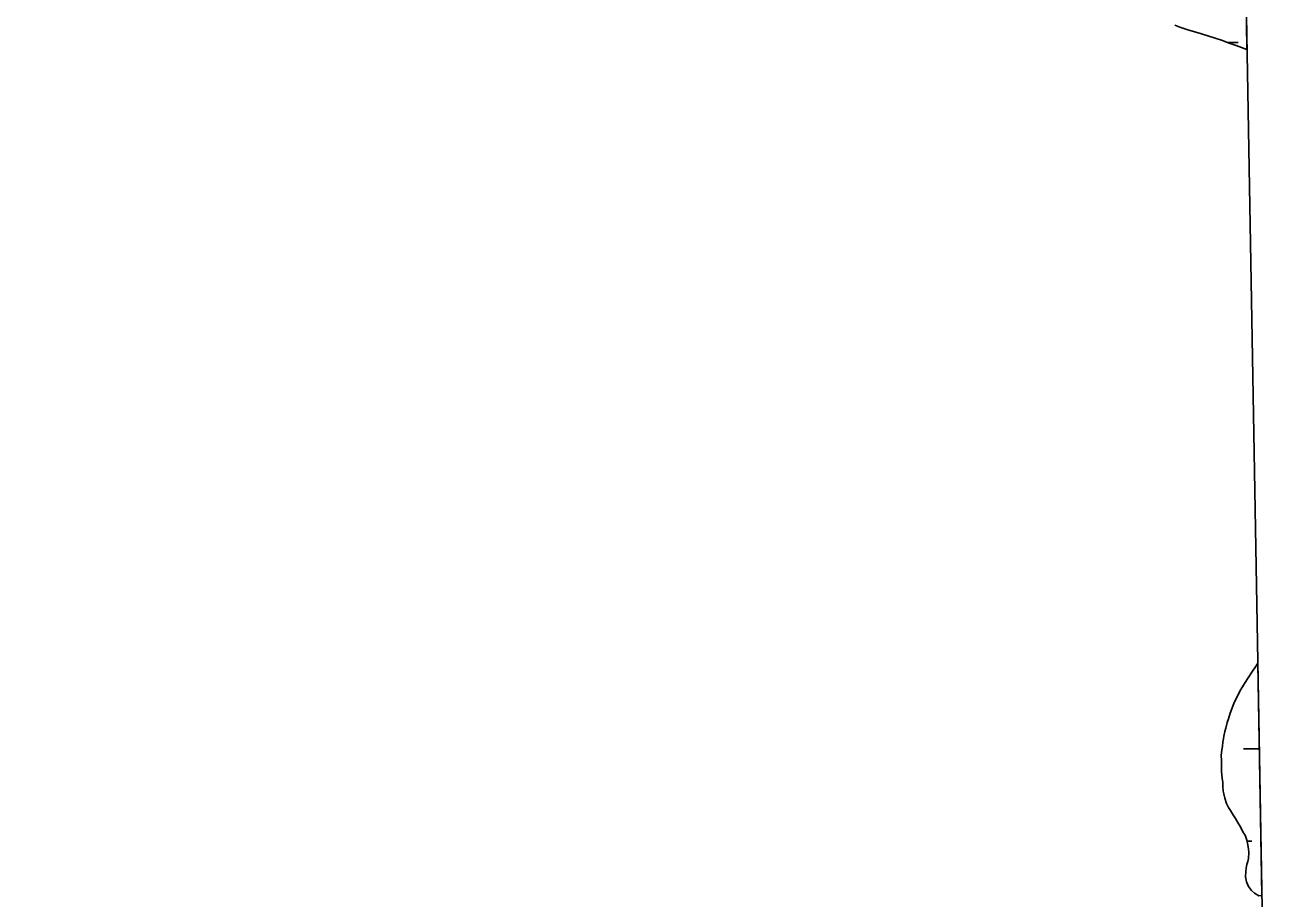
# Model space of a CAD drawing. Extents: x 3887375 to 3925618, y 296674 to 322633.
# Drawn here: x 3921838 to 3923418, y 310018 to 311109 of the extents above; entities that cross this region are included whole.
import ezdxf

# ---------------------------------------------------------------- set-up
doc = ezdxf.new("R2010")
doc.units = 0
for name, color, linetype in [('V-GRID-FRAM', 7, 'Continuous'), ('V-TOPO-SHOR', 7, 'Continuous'), ('V-WETL-SWMP', 7, 'Continuous')]:
    doc.layers.add(name, color=color, linetype=linetype)

msp = doc.modelspace()

# ---------------------------------------------------------------- linework, layer by layer
at = {"layer": 'V-GRID-FRAM'}
msp.add_lwpolyline([(3891343.3, 320285.8), (3923192.8, 320832.5), (3923512.8, 302652.9), (3891647.4, 302105.9), (3891343.3, 320285.8)], dxfattribs=at)
at = {"layer": 'V-TOPO-SHOR'}
for points in [[(3923274.3, 311109.3), (3923280.8, 311107.1), (3923290.7, 311103.7), (3923300.8, 311100.5), (3923307.5, 311098.6), (3923316.9, 311095.7), (3923323.7, 311093.7), (3923334.1, 311090.1), (3923341, 311087.4), (3923351.2, 311084), (3923357.7, 311081.6), (3923364.5, 311079.2)], [(3923378, 310312.4), (3923374.3, 310306.5), (3923372.1, 310303.6), (3923366.1, 310294.2), (3923361.5, 310287.2), (3923355.4, 310277.4), (3923351.1, 310268), (3923348.4, 310263.2), (3923345.5, 310255.2), (3923343.6, 310249.9), (3923341.4, 310242.7), (3923339.9, 310238.1), (3923338, 310231.1), (3923337, 310227), (3923335.5, 310221.2), (3923335.1, 310217.8), (3923334.3, 310214), (3923333.8, 310208.4), (3923333.1, 310204.1), (3923332.4, 310196.9), (3923332.6, 310191.3), (3923332.8, 310182.6), (3923332.8, 310176.8), (3923333.5, 310168.6), (3923334.2, 310163.3), (3923334.4, 310158.5), (3923334.9, 310152.5), (3923335.6, 310149.1), (3923336.8, 310143.8), (3923339, 310137.3), (3923341.6, 310132.2), (3923344, 310128.3), (3923347.6, 310122.3), (3923350, 310118.2), (3923353.4, 310112.6), (3923355.6, 310109.2), (3923358.4, 310103.9), (3923359.9, 310101), (3923362.1, 310097.4), (3923364.5, 310091.1), (3923365.6, 310085.3), (3923366.4, 310080), (3923366.8, 310075.9), (3923366.6, 310068.2), (3923365.4, 310064.6), (3923364.4, 310061), (3923363.7, 310056.2), (3923363.2, 310052.1), (3923362.7, 310045.3), (3923363.9, 310039.3), (3923366.3, 310033.5), (3923370.3, 310028.4), (3923373.7, 310025), (3923379.5, 310021.9), (3923383.1, 310022)]]:
    msp.add_lwpolyline(points, dxfattribs=at)
at = {"layer": 'V-WETL-SWMP'}
for p, q in [((3923362.7, 311179), (3923364.5, 311079.2)), ((3923280.8, 311107.1), (3923274.3, 311109.3)), ((3923290.7, 311103.7), (3923280.8, 311107.1)), ((3923300.8, 311100.5), (3923290.7, 311103.7)), ((3923307.5, 311098.6), (3923300.8, 311100.5)), ((3923316.9, 311095.7), (3923307.5, 311098.6)), ((3923323.7, 311093.7), (3923316.9, 311095.7)), ((3923334.1, 311090.1), (3923323.7, 311093.7)), ((3923341, 311087.4), (3923334.1, 311090.1)), ((3923340.4, 311087.7), (3923353.6, 311087.9)), ((3923351.2, 311084), (3923341, 311087.4)), ((3923357.7, 311081.6), (3923351.2, 311084)), ((3923364.5, 311079.2), (3923357.7, 311081.6)), ((3923372.1, 310303.6), (3923374.3, 310306.5)), ((3923374.3, 310306.5), (3923378, 310312.4)), ((3923378, 310312.4), (3923383.1, 310022)), ((3923361.5, 310287.2), (3923366.1, 310294.2)), ((3923366.1, 310294.2), (3923372.1, 310303.6)), ((3923351.1, 310268), (3923355.4, 310277.4)), ((3923355.4, 310277.4), (3923361.5, 310287.2)), ((3923345.5, 310255.2), (3923348.4, 310263.2)), ((3923348.4, 310263.2), (3923351.1, 310268)), ((3923339.9, 310238.1), (3923341.4, 310242.7)), ((3923341.4, 310242.7), (3923343.6, 310249.9)), ((3923343.6, 310249.9), (3923345.5, 310255.2)), ((3923335.5, 310221.2), (3923337, 310227)), ((3923337, 310227), (3923338, 310231.1)), ((3923338, 310231.1), (3923339.9, 310238.1)), ((3923333.8, 310208.4), (3923334.3, 310214)), ((3923334.3, 310214), (3923335.1, 310217.8)), ((3923335.1, 310217.8), (3923335.5, 310221.2)), ((3923332.4, 310196.9), (3923333.1, 310204.1)), ((3923332.6, 310191.3), (3923332.4, 310196.9)), ((3923333.1, 310204.1), (3923333.8, 310208.4)), ((3923360.2, 310205.3), (3923379.9, 310205.6)), ((3923332.8, 310182.6), (3923332.6, 310191.3)), ((3923332.8, 310176.8), (3923332.8, 310182.6)), ((3923333.5, 310168.6), (3923332.8, 310176.8)), ((3923334.2, 310163.3), (3923333.5, 310168.6)), ((3923334.4, 310158.5), (3923334.2, 310163.3)), ((3923334.9, 310152.5), (3923334.4, 310158.5)), ((3923335.6, 310149.1), (3923334.9, 310152.5)), ((3923336.8, 310143.8), (3923335.6, 310149.1)), ((3923339, 310137.3), (3923336.8, 310143.8)), ((3923341.6, 310132.2), (3923339, 310137.3)), ((3923344, 310128.3), (3923341.6, 310132.2)), ((3923347.6, 310122.3), (3923344, 310128.3)), ((3923350, 310118.2), (3923347.6, 310122.3)), ((3923353.4, 310112.6), (3923350, 310118.2)), ((3923355.6, 310109.2), (3923353.4, 310112.6)), ((3923358.4, 310103.9), (3923355.6, 310109.2)), ((3923359.9, 310101), (3923358.4, 310103.9)), ((3923362.1, 310097.4), (3923359.9, 310101)), ((3923364.5, 310091.1), (3923362.1, 310097.4)), ((3923365.6, 310085.3), (3923364.5, 310091.1)), ((3923364.7, 310089.9), (3923370.7, 310090)), ((3923366.4, 310080), (3923365.6, 310085.3)), ((3923366.8, 310075.9), (3923366.4, 310080)), ((3923366.6, 310068.2), (3923366.8, 310075.9)), ((3923363.2, 310052.1), (3923363.7, 310056.2)), ((3923363.7, 310056.2), (3923364.4, 310061)), ((3923364.4, 310061), (3923365.4, 310064.6)), ((3923365.4, 310064.6), (3923366.6, 310068.2)), ((3923362.7, 310045.3), (3923363.2, 310052.1)), ((3923363.9, 310039.3), (3923362.7, 310045.3)), ((3923366.3, 310033.5), (3923363.9, 310039.3)), ((3923370.3, 310028.4), (3923366.3, 310033.5)), ((3923373.7, 310025), (3923370.3, 310028.4)), ((3923379.5, 310021.9), (3923373.7, 310025)), ((3923383.1, 310022), (3923379.5, 310021.9))]:
    msp.add_line(p, q, dxfattribs=at)

doc.saveas('drawing.dxf')
